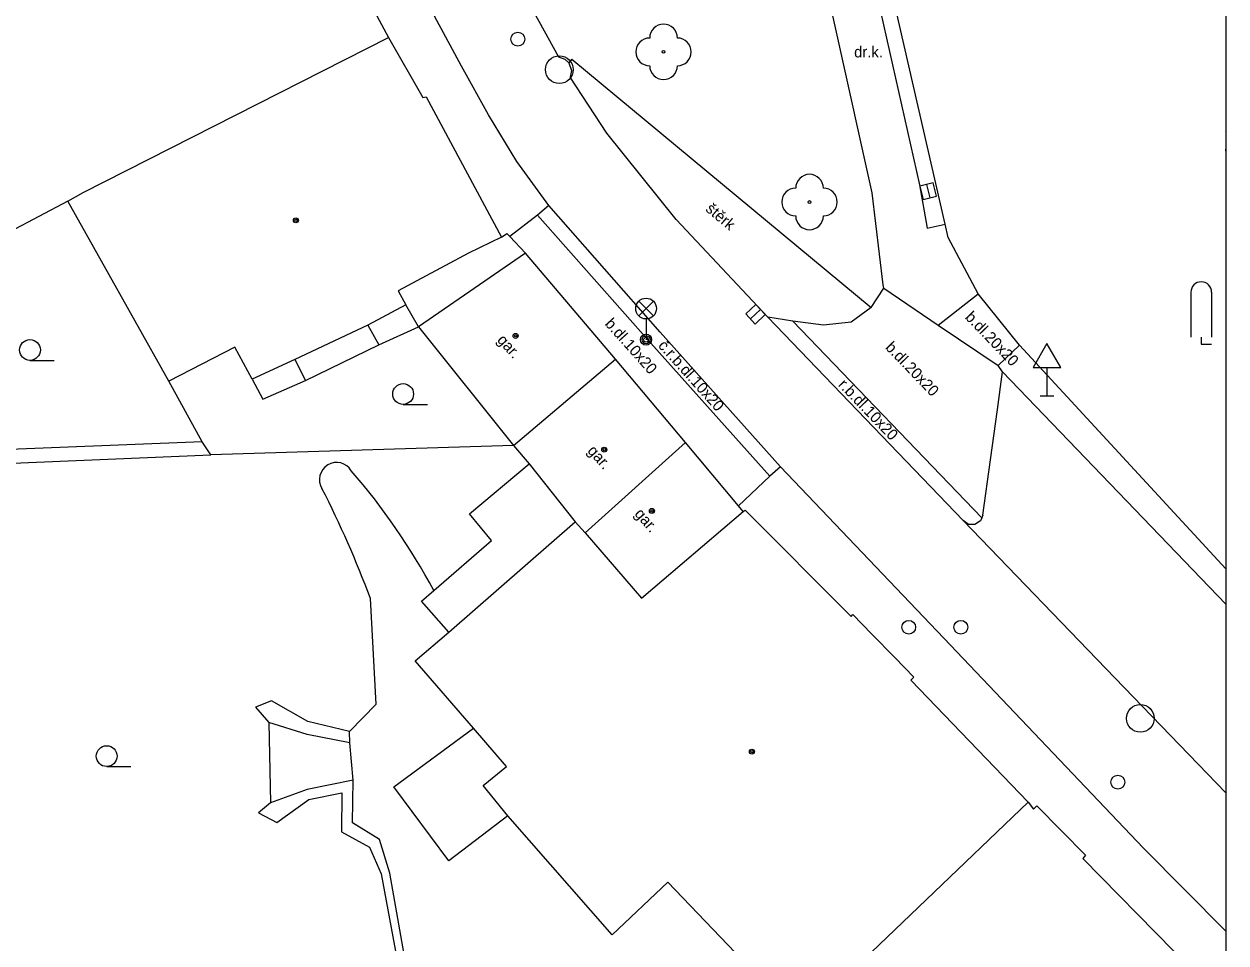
# Model space of a CAD drawing. Extents: x -600309 to -598967, y -1161267 to -1160292.
# Drawn here: x -599010.49 to -598967.11, y -1160898.69 to -1160865.53 of the extents above; entities that cross this region are included whole.
import ezdxf

# ---------------------------------------------------------------- set-up
doc = ezdxf.new("R2010")
doc.units = 0
for name, color, linetype in [('Level 10', 7, 'Continuous'), ('Level 11', 7, 'Continuous'), ('Level 22', 7, 'Continuous'), ('Level 27', 7, 'Continuous'), ('Level 28', 7, 'Continuous'), ('Level 31', 7, 'Continuous'), ('Level 33', 7, 'Continuous'), ('Level 34', 7, 'Continuous'), ('Level 36', 7, 'Continuous'), ('Level 39', 7, 'Continuous'), ('Level 40', 7, 'Continuous'), ('Level 41', 7, 'Continuous'), ('Level 42', 7, 'Continuous'), ('Level 5', 7, 'Continuous'), ('Level 51', 7, 'Continuous'), ('Level 54', 7, 'Continuous'), ('Level 6', 7, 'Continuous'), ('Level 7', 7, 'Continuous'), ('Vrstva 36', 7, 'Continuous'), ('Vrstva 63', 7, 'Continuous')]:
    doc.layers.add(name, color=color, linetype=linetype)

msp = doc.modelspace()

# ---------------------------------------------------------------- linework, layer by layer
at = {"layer": 'Level 10'}
for points in [[(-599009.02, -1160833.64), (-599004.29, -1160842.46), (-598997.18, -1160855.66), (-598992.43, -1160864.47), (-598991.2, -1160866.71)], [(-598994.7, -1160867.04), (-599002.4, -1160852.78), (-599010.23, -1160838.24), (-599010.7199, -1160837.32)], [(-598991.2, -1160866.71), (-598990.97, -1160866.79), (-598990.83, -1160866.92), (-598990.73, -1160867.2), (-598990.78, -1160867.44)], [(-598991.55, -1160872.07), (-598992.71, -1160870.49), (-598993.73, -1160868.8), (-598994.7, -1160867.04)], [(-598976.59, -1160883.45), (-598983.64, -1160876.11), (-598986.95, -1160872.58), (-598989.46, -1160869.47), (-598990.78, -1160867.44)], [(-598987.53, -1160876.65), (-598991.55, -1160872.07)], [(-598983.19, -1160881.51), (-598987.53, -1160876.65)], [(-598975.88, -1160883.25), (-598975.61, -1160881.26), (-598975.35, -1160879.44), (-598975.17, -1160878.08), (-598967.1085, -1160886.4704)], [(-598977.29, -1160887.69), (-598983.19, -1160881.51)], [(-598975.88, -1160883.25), (-598975.92, -1160883.35), (-598975.97, -1160883.46), (-598976.17, -1160883.59), (-598976.4, -1160883.59), (-598976.59, -1160883.45)], [(-598967.1085, -1160898.2672), (-598970.09, -1160895.27), (-598977.29, -1160887.69)]]:
    msp.add_lwpolyline(points, dxfattribs=at)
at = {"layer": 'Level 11'}
msp.add_line((-598967.1085, -1160885.1902), (-598974.56, -1160877.12), dxfattribs=at)
for points in [[(-598992.12, -1160810.38), (-598990.63, -1160815.63), (-598990.11, -1160817.6599), (-598988.56, -1160824.98), (-598986.75, -1160833.37), (-598985.88, -1160837.4), (-598982.18, -1160853.4699), (-598980.23, -1160862.17), (-598978.17, -1160871.33), (-598977.89, -1160872.89), (-598977.24, -1160872.75)], [(-598974.56, -1160877.12), (-598976.05, -1160875.26), (-598977.13, -1160873.23), (-598977.24, -1160872.75), (-598981.65, -1160853.54)], [(-598979.88, -1160871.62), (-598983.69, -1160854.42)], [(-598990.72, -1160866.79), (-598990.83, -1160866.92)], [(-598990.72, -1160866.79), (-598979.91, -1160875.76)], [(-598979.48, -1160874.94), (-598979.88, -1160871.62)], [(-598991.55, -1160872.07), (-598991.96, -1160872.42)], [(-598991.96, -1160872.42), (-598992.96, -1160873.19)], [(-598983.57, -1160881.84), (-598987.87, -1160877.04), (-598991.96, -1160872.42)], [(-598979.91, -1160875.76), (-598979.46, -1160875.06)], [(-598979.46, -1160875.06), (-598979.48, -1160874.94)], [(-598979.46, -1160875.06), (-598977.5, -1160876.39)], [(-598977.5, -1160876.39), (-598976.05, -1160875.26)], [(-598979.91, -1160875.76), (-598980.64, -1160876.29), (-598981.63, -1160876.39), (-598982.74, -1160876.25), (-598983.64, -1160876.11)], [(-598982.74, -1160876.25), (-598975.92, -1160883.35)], [(-598977.5, -1160876.39), (-598975.33, -1160877.85)], [(-598975.33, -1160877.85), (-598974.56, -1160877.12)], [(-598975.17, -1160878.08), (-598975.33, -1160877.85)], [(-598983.19, -1160881.51), (-598983.57, -1160881.84)], [(-598983.57, -1160881.84), (-598984.71, -1160882.92)], [(-598967.1085, -1160893.2784), (-598971.12, -1160889.13), (-598976.59, -1160883.45)], [(-598998.74, -1160891.06), (-598997.78, -1160890.07), (-598997.99, -1160886.26)]]:
    msp.add_lwpolyline(points, dxfattribs=at)
for centre, radius, start, end in [((-598999.21, -1160881.97), 0.6191, 31.12247, 211.12247), ((-599017.3374, -1160897.708), 24.6162, 28.4792, 40.71778), ((-599032.9931, -1160899.3189), 37.3598, 20.45942, 27.11693)]:
    msp.add_arc(centre, radius, start, end, dxfattribs=at)
at = {"layer": 'Level 22'}
for centre in [(-598987.41, -1160866.53), (-598982.14, -1160871.95)]:
    msp.add_circle(centre, 0.05, dxfattribs=at)
for centre, start, end in [((-598987.41, -1160866.03), 0, 180), ((-598987.91, -1160866.53), 90, 270), ((-598986.91, -1160866.53), 270, 90), ((-598987.41, -1160867.03), 180, 0), ((-598982.14, -1160871.45), 0, 180), ((-598982.64, -1160871.95), 90, 270), ((-598981.64, -1160871.95), 270, 90), ((-598982.14, -1160872.45), 180, 0)]:
    msp.add_arc(centre, 0.5, start, end, dxfattribs=at)
at = {"layer": 'Level 27'}
for p, q in [((-598977.9202, -1160871.3174), (-598977.7998, -1160871.8026)), ((-598984.2728, -1160876.1705), (-598983.9072, -1160875.8295))]:
    msp.add_line(p, q, dxfattribs=at)
for points in [[(-598978.1628, -1160871.3775), (-598978.0425, -1160871.8628), (-598977.5572, -1160871.7425), (-598977.6775, -1160871.2572)], [(-598984.1023, -1160876.3533), (-598983.7367, -1160876.0123), (-598984.0777, -1160875.6467), (-598984.4433, -1160875.9877)]]:
    msp.add_lwpolyline(points, close=True, dxfattribs=at)
for centre in [(-598991.17, -1160867.17), (-598970.2, -1160890.59)]:
    msp.add_circle(centre, 0.5, dxfattribs=at)
at = {"layer": 'Level 28'}
for centre in [(-598992.67, -1160866.07), (-598976.68, -1160887.3), (-598971.01, -1160892.89)]:
    msp.add_circle(centre, 0.25, dxfattribs=at)
at = {"layer": 'Level 31'}
msp.add_circle((-598978.56, -1160887.3), 0.25, dxfattribs=at)
at = {"layer": 'Level 33'}
for p, q in [((-598988.305, -1160876.06), (-598987.775, -1160875.53)), ((-598988.305, -1160875.53), (-598987.775, -1160876.06)), ((-598988.04, -1160876.17), (-598988.04, -1160876.92))]:
    msp.add_line(p, q, dxfattribs=at)
for centre, radius in [((-598988.04, -1160875.795), 0.375), ((-598988.04, -1160876.92), 0.2), ((-598988.04, -1160876.92), 0.1445), ((-598988.04, -1160876.92), 0.0876)]:
    msp.add_circle(centre, radius, dxfattribs=at)
at = {"layer": 'Level 34'}
for p, q in [((-598973.57, -1160877.922), (-598973.57, -1160878.94)), ((-598973.82, -1160878.94), (-598973.32, -1160878.94))]:
    msp.add_line(p, q, dxfattribs=at)
msp.add_lwpolyline([(-598974.07, -1160877.922), (-598973.07, -1160877.922), (-598973.57, -1160877.056)], close=True, dxfattribs=at)
at = {"layer": 'Level 36'}
for p, q in [((-598967.12, -1160869.38), (-598967.1085, -1160869.3973)), ((-598968.375, -1160875.205), (-598968.375, -1160876.83)), ((-598967.625, -1160875.205), (-598967.625, -1160876.83)), ((-599010.28, -1160877.665), (-599009.405, -1160877.665)), ((-598996.81, -1160879.255), (-598995.935, -1160879.255)), ((-599007.51, -1160892.325), (-599006.635, -1160892.325))]:
    msp.add_line(p, q, dxfattribs=at)
msp.add_lwpolyline([(-598968, -1160876.83), (-598968, -1160877.08), (-598967.625, -1160877.08)], dxfattribs=at)
for centre in [(-599010.2801, -1160877.2899), (-598996.8101, -1160878.8799), (-599007.5101, -1160891.9499)]:
    msp.add_circle(centre, 0.375, dxfattribs=at)
msp.add_arc((-598968.0003, -1160875.2046), 0.375, 0, 180, dxfattribs=at)
at = {"layer": 'Level 39'}
for centre, radius in [((-599000.68, -1160872.61), 0.09), ((-599000.68, -1160872.61), 0.0398), ((-598992.75, -1160876.78), 0.09), ((-598992.75, -1160876.78), 0.0398), ((-598989.55, -1160880.89), 0.09), ((-598989.55, -1160880.89), 0.0398), ((-598987.83, -1160883.1), 0.09), ((-598987.83, -1160883.1), 0.0398), ((-598984.2199, -1160891.79), 0.09), ((-598984.2199, -1160891.79), 0.0398)]:
    msp.add_circle(centre, radius, dxfattribs=at)
at = {"layer": 'Level 5'}
for points in [[(-599003.95, -1160853.7199), (-598997.34, -1160866.01)], [(-599008.36, -1160871.6), (-598997.34, -1160866.01)], [(-598997.34, -1160866.01), (-598996.1, -1160868.18)], [(-598996.1, -1160868.18), (-598995.98, -1160868.15)], [(-598995.98, -1160868.15), (-598993.26, -1160873.2199)], [(-599008.9099, -1160871.92), (-599008.36, -1160871.6)], [(-599008.9099, -1160871.92), (-599011.01, -1160873.02)], [(-599005.27, -1160878.42), (-599008.9099, -1160871.92)], [(-598993.26, -1160873.2199), (-598994.45, -1160873.79)], [(-598994.45, -1160873.79), (-598996.99, -1160875.15)], [(-598992.39, -1160873.8), (-598996.26, -1160876.45)], [(-598996.99, -1160875.15), (-598996.71, -1160875.6599)], [(-598996.71, -1160875.6599), (-598998.08, -1160876.39)], [(-598998.08, -1160876.39), (-599000.7199, -1160877.64)], [(-598996.26, -1160876.45), (-598992.82, -1160880.74)], [(-599002.88, -1160877.19), (-599005.27, -1160878.42)], [(-599002.26, -1160878.34), (-599002.88, -1160877.19)], [(-599000.7199, -1160877.64), (-599002.26, -1160878.34)], [(-598992.82, -1160880.74), (-598989.14, -1160877.62)], [(-598992.82, -1160880.74), (-598992.26, -1160881.4)], [(-598990.24, -1160883.89), (-598986.62, -1160880.63)], [(-598984.71, -1160882.92), (-598986.62, -1160880.63)], [(-598992.26, -1160881.4), (-598990.6, -1160883.49)], [(-598984.54, -1160883.12), (-598984.71, -1160882.92)], [(-598988.21, -1160886.25), (-598984.54, -1160883.12)], [(-598984.54, -1160883.12), (-598984.46, -1160883.07)], [(-598984.46, -1160883.07), (-598980.64, -1160886.9099)], [(-598995.1599, -1160887.48), (-598990.6, -1160883.49)], [(-598990.6, -1160883.49), (-598990.24, -1160883.89)], [(-598990.24, -1160883.89), (-598988.21, -1160886.25)], [(-598980.64, -1160886.9099), (-598980.58, -1160886.84)], [(-598980.58, -1160886.84), (-598979.89, -1160887.55)], [(-598996.37, -1160888.51), (-598995.1599, -1160887.48)], [(-598994.27, -1160890.94), (-598996.37, -1160888.51)], [(-598979.06, -1160888.39), (-598978.37, -1160889.1)], [(-598978.37, -1160889.1), (-598978.48, -1160889.21)], [(-598978.48, -1160889.21), (-598974.25, -1160893.61)], [(-598993.08, -1160892.33), (-598994.27, -1160890.94)], [(-598993.92, -1160893.01), (-598993.08, -1160892.33)], [(-598993.03, -1160894.11), (-598993.92, -1160893.01)], [(-598982.46, -1160901.4699), (-598974.25, -1160893.61)], [(-598974.25, -1160893.61), (-598974.05, -1160893.87)], [(-598974.05, -1160893.87), (-598973.93, -1160893.75)], [(-598973.93, -1160893.75), (-598972.18, -1160895.53)], [(-598989.27, -1160898.4), (-598993.03, -1160894.11)], [(-598972.18, -1160895.53), (-598972.27, -1160895.65)], [(-598972.27, -1160895.65), (-598968.99, -1160898.99)], [(-598987.26, -1160896.5), (-598989.27, -1160898.4)], [(-598982.92, -1160901.03), (-598987.26, -1160896.5)]]:
    msp.add_lwpolyline(points, dxfattribs=at)
at = {"layer": 'Level 51'}
for points in [[(-599004.06, -1160880.6), (-599005.27, -1160878.42)], [(-599003.75, -1160881.07), (-599004.06, -1160880.6)], [(-599013.49, -1160881.49), (-599003.75, -1160881.07)], [(-598994.4099, -1160883.21), (-598992.26, -1160881.4)], [(-598993.62, -1160884.17), (-598994.4099, -1160883.21)], [(-598996.15, -1160886.36), (-598995.7, -1160885.97), (-598993.62, -1160884.17)], [(-598995.1599, -1160887.48), (-598996.15, -1160886.36)], [(-598997.15, -1160893.06), (-598994.27, -1160890.94)], [(-598995.1599, -1160895.73), (-598997.15, -1160893.06)], [(-598993.03, -1160894.11), (-598995.1599, -1160895.73)]]:
    msp.add_lwpolyline(points, dxfattribs=at)
at = {"layer": 'Level 54'}
for points in [[(-598996.26, -1160876.45), (-598996.71, -1160875.6599)], [(-598998.08, -1160876.39), (-598997.69, -1160877.11)], [(-598997.69, -1160877.11), (-598996.26, -1160876.45)], [(-599000.33, -1160878.39), (-598997.69, -1160877.11)], [(-599000.7199, -1160877.64), (-599000.33, -1160878.39)], [(-599002.26, -1160878.34), (-599001.87, -1160879.07)], [(-599001.87, -1160879.07), (-599000.33, -1160878.39)], [(-599004.06, -1160880.6), (-599012.23, -1160880.93)], [(-599001.56, -1160889.95), (-599002.14, -1160890.18)], [(-599002.14, -1160890.18), (-599001.6599, -1160890.74)], [(-599000.25, -1160890.7), (-599001.56, -1160889.95)], [(-599001.6599, -1160890.74), (-599001.6, -1160893.64)], [(-599000.27, -1160891.17), (-599001.6599, -1160890.74)], [(-598998.74, -1160891.06), (-599000.25, -1160890.7)], [(-598998.73, -1160891.4699), (-599000.27, -1160891.17)], [(-598998.73, -1160891.4699), (-598998.74, -1160891.06)], [(-598998.61, -1160892.82), (-598998.73, -1160891.4699)], [(-598998.61, -1160892.82), (-599000.27, -1160893.1599)], [(-598998.64, -1160894.36), (-598998.61, -1160892.82)], [(-599000.27, -1160893.1599), (-599001.6, -1160893.64)], [(-599000.21, -1160893.52), (-598999.02, -1160893.28)], [(-598999.02, -1160893.28), (-598999.03, -1160894.68)], [(-599001.6, -1160893.64), (-599002.03, -1160894)], [(-599001.37, -1160894.35), (-599000.21, -1160893.52)], [(-599002.03, -1160894), (-599001.37, -1160894.35)], [(-598997.6599, -1160894.96), (-598998.64, -1160894.36)], [(-598999.03, -1160894.68), (-598998.02, -1160895.24)], [(-598997.29, -1160896.17), (-598997.6599, -1160894.96)], [(-598998.02, -1160895.24), (-598997.6, -1160896.2)], [(-598997.6, -1160896.2), (-598996.6599, -1160901.27)], [(-598996.39, -1160901.29), (-598997.29, -1160896.17)]]:
    msp.add_lwpolyline(points, dxfattribs=at)
at = {"layer": 'Level 6'}
for points in [[(-598989.14, -1160877.62), (-598992.39, -1160873.8)], [(-598986.62, -1160880.63), (-598989.14, -1160877.62)], [(-598979.89, -1160887.55), (-598979.06, -1160888.39)]]:
    msp.add_lwpolyline(points, dxfattribs=at)
at = {"layer": 'Level 7'}
for points in [[(-598993.26, -1160873.2199), (-598993.07, -1160873.09), (-598992.96, -1160873.19)], [(-598992.96, -1160873.19), (-598992.39, -1160873.8)], [(-598992.82, -1160880.74), (-599003.75, -1160881.07)]]:
    msp.add_lwpolyline(points, dxfattribs=at)
at = {"layer": 'Vrstva 36'}
msp.add_line((-598967.1085, -1160870.112), (-598967.1085, -1160870.0476), dxfattribs=at)
msp.add_arc((-598967.0702, -1160870.0798), 0.05, 139.93941, 220.06059, dxfattribs=at)
at = {"layer": 'Vrstva 63'}
msp.add_lwpolyline([(-600308.541, -1160292.3474), (-598967.1085, -1160292.3474), (-598967.1085, -1161267.0314), (-600308.541, -1161267.0314)], close=True, dxfattribs=at)

# ---------------------------------------------------------------- texts
at = {"layer": 'Level 40'}
msp.add_text('dr.k.', height=0.4, dxfattribs=at).set_placement((-598980.53, -1160866.73))
for s, height, rotation, p in [('štěrk', 0.4, 320.22575, (-598985.92, -1160872.25)), ('b.dl.20x20', 0.4, 313.86848, (-598976.55, -1160876.13)), ('b.dl.10x20', 0.4, 311.82844, (-598989.55, -1160876.36)), ('č.r.b.dl.10x20', 0.399996, 311.89691, (-598987.63, -1160877.15)), ('b.dl.20x20', 0.4, 313.86848, (-598979.43, -1160877.22)), ('r.b.dl.10x20', 0.400002, 313.84548, (-598981.13, -1160878.57))]:
    msp.add_text(s, height=height, rotation=rotation, dxfattribs=at).set_placement(p)
at = {"layer": 'Level 41'}
msp.add_text('gar.', height=0.4, rotation=311, dxfattribs=at).set_placement((-598988.48, -1160883.22))
at = {"layer": 'Level 42'}
for p in [(-598993.44, -1160876.95), (-598990.18, -1160880.95)]:
    msp.add_text('gar.', height=0.4, rotation=311.82844, dxfattribs=at).set_placement(p)

doc.saveas('drawing.dxf')
